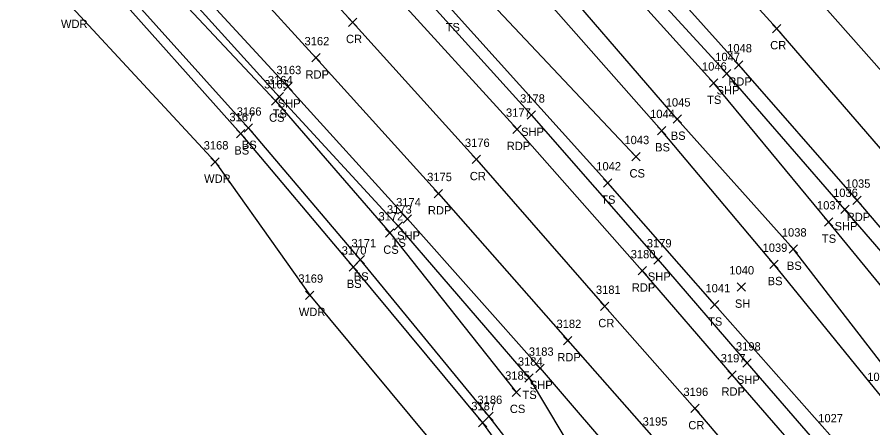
# Model space of a CAD drawing. Extents: x 1647574 to 1652703, y 212895 to 228670.
# Drawn here: x 1649906.5 to 1650112, y 226048.7 to 226147.3 of the extents above; entities that cross this region are included whole.
import ezdxf

# ---------------------------------------------------------------- set-up
doc = ezdxf.new("R2010")
doc.units = 0
for name, color, linetype in [('L_A', 7, 'Continuous'), ('L_I', 7, 'Continuous'), ('L_TIC', 7, 'Continuous'), ('LAWA', 7, 'Continuous'), ('LELB', 7, 'Continuous'), ('P_A', 7, 'Continuous'), ('P_I', 7, 'Continuous'), ('P_TIC', 7, 'Continuous'), ('PET', 7, 'Continuous'), ('PRC', 7, 'Continuous'), ('PSP', 7, 'Continuous')]:
    doc.layers.add(name, color=color, linetype=linetype)

msp = doc.modelspace()

# ---------------------------------------------------------------- linework, layer by layer
at = {"layer": 'L_TIC'}
for points in [[(1650072.79, 226130.47), (1650074.79, 226132.47)], [(1650074.79, 226130.47), (1650072.79, 226132.47)], [(1649968.44, 226127.19), (1649970.44, 226129.19)], [(1649970.44, 226127.19), (1649968.44, 226129.19)], [(1649967.54, 226126.19), (1649969.54, 226128.19)], [(1649969.54, 226126.19), (1649967.54, 226128.19)], [(1650064.04, 226121.85), (1650066.04, 226123.85)], [(1650066.04, 226121.85), (1650064.04, 226123.85)], [(1649961.02, 226119.66), (1649963.02, 226121.66)], [(1649963.02, 226119.66), (1649961.02, 226121.66)], [(1650060.28, 226119.08), (1650062.28, 226121.08)], [(1650062.28, 226119.08), (1650060.28, 226121.08)], [(1649959.21, 226118.33), (1649961.21, 226120.33)], [(1649961.21, 226118.33), (1649959.21, 226120.33)], [(1650054.12, 226112.82), (1650056.12, 226114.82)], [(1650056.12, 226112.82), (1650054.12, 226114.82)], [(1649953.03, 226111.54), (1649955.03, 226113.54)], [(1649955.03, 226111.54), (1649953.03, 226113.54)], [(1650047.35, 226106.52), (1650049.35, 226108.52)], [(1650049.35, 226106.52), (1650047.35, 226108.52)], [(1649997.01, 226096.17), (1649999.01, 226098.17)], [(1649999.01, 226096.17), (1649997.01, 226098.17)], [(1650100.36, 226097.15), (1650102.36, 226099.15)], [(1650102.36, 226097.15), (1650100.36, 226099.15)], [(1649994.98, 226094.51), (1649996.98, 226096.51)], [(1649996.98, 226094.51), (1649994.98, 226096.51)], [(1650091.92, 226090.65), (1650093.92, 226092.65)], [(1650093.92, 226090.65), (1650091.92, 226092.65)], [(1649987.9, 226088.08), (1649989.9, 226090.08)], [(1649989.9, 226088.08), (1649987.9, 226090.08)], [(1649986.22, 226086.32), (1649988.22, 226088.32)], [(1649988.22, 226086.32), (1649986.22, 226088.32)], [(1650087.3, 226086.98), (1650089.3, 226088.98)], [(1650089.3, 226086.98), (1650087.3, 226088.98)], [(1650079.4, 226081.56), (1650081.4, 226083.56)], [(1650081.4, 226081.56), (1650079.4, 226083.56)], [(1649975.77, 226079.57), (1649977.77, 226081.57)], [(1649977.77, 226079.57), (1649975.77, 226081.57)], [(1650073.02, 226077.27), (1650075.02, 226079.27)], [(1650075.02, 226077.27), (1650073.02, 226079.27)], [(1650028.45, 226059.68), (1650030.45, 226061.68)], [(1650030.45, 226059.68), (1650028.45, 226061.68)], [(1650025.38, 226056.31), (1650027.38, 226058.31)], [(1650027.38, 226056.31), (1650025.38, 226058.31)], [(1650017.26, 226048.98), (1650019.26, 226050.98)], [(1650019.26, 226048.98), (1650017.26, 226050.98)], [(1650018.8, 226050.49), (1650020.8, 226052.49)], [(1650020.8, 226050.49), (1650018.8, 226052.49)]]:
    msp.add_lwpolyline(points, dxfattribs=at)
at = {"layer": 'LAWA'}
msp.add_lwpolyline([(1649564.01, 226501.21), (1649600.78, 226471.1), (1649629.15, 226441.1), (1649657.11, 226422.45), (1649662.3, 226420.26), (1649668.81, 226414.71), (1649676.02, 226404.08), (1649707.48, 226367.52), (1649746.55, 226330.39), (1649779.45, 226297), (1649815.18, 226260.26), (1649850.99, 226223.94), (1649889.13, 226181.22), (1649919.64, 226149.68), (1649954.03, 226112.54), (1649976.77, 226080.57), (1650010.23, 226040.33), (1650031.5, 226013.99), (1650047.73, 225988.88)], dxfattribs=at)
at = {"layer": 'LELB'}
for points in [[(1650145.31, 225996.12), (1650155.22, 226000.73), (1650160.97, 226007.39), (1650165.06, 226014.73), (1650162.63, 226023.17), (1650152.14, 226036.38), (1650125.52, 226068.74), (1650101.36, 226098.15), (1650073.79, 226131.47), (1650039.14, 226169.85), (1650006.52, 226208.67), (1649978.85, 226238.77), (1649944.11, 226276), (1649910.77, 226309.61), (1649879.19, 226341.22), (1649849.26, 226371.24), (1649815.2, 226404.44), (1649786.47, 226431.97), (1649749.39, 226466.79), (1649718.31, 226495.58), (1649694.54, 226518.32), (1649659.53, 226550.77), (1649625.91, 226582.74), (1649593.12, 226613.01)], [(1650145.31, 225996.12), (1650126.11, 226017.39), (1650101.66, 226047.08), (1650074.02, 226078.27), (1650048.35, 226107.52), (1650011.02, 226148.89), (1649978.29, 226184.76), (1649948.32, 226216.56), (1649918.31, 226248.62), (1649881.09, 226286.67), (1649854.51, 226315.1), (1649822.53, 226345.57), (1649790.94, 226377.4), (1649759.46, 226406.66), (1649722.98, 226440.72), (1649699.36, 226464.18), (1649670.41, 226492.35), (1649633.05, 226526.99), (1649601.72, 226556.3), (1649565.56, 226590.44)], [(1649576.43, 226518.4), (1649614.41, 226482.98), (1649642.41, 226455.9), (1649685.38, 226415.67), (1649721.92, 226380.74), (1649759.16, 226344.82), (1649794.41, 226310.27), (1649829.09, 226276.12), (1649866.9, 226238.21), (1649900.81, 226202.84), (1649937.1, 226163.93), (1649969.44, 226128.19), (1649998.01, 226097.17), (1650029.45, 226060.68), (1650045.36, 226034.05), (1650069.99, 226009.77), (1650092.51, 225984.63), (1650111.94, 225960.02)], [(1649572.06, 226513.32), (1649610.08, 226478.23), (1649638.08, 226450.58), (1649682.17, 226412.39), (1649718, 226377.59), (1649756, 226340.45), (1649789.26, 226306.39), (1649824.84, 226270.98), (1649865.01, 226237.13), (1649898.41, 226199.96), (1649935.32, 226162.62), (1649968.54, 226127.19), (1649995.98, 226095.51), (1650026.38, 226057.31)], [(1649570.19, 226510.51), (1649608.23, 226476.35), (1649636.57, 226449.06), (1649663.19, 226421.28), (1649670.48, 226414.78), (1649679.22, 226408.18), (1649715.79, 226375.57), (1649754.34, 226338.61), (1649788.1, 226305.21), (1649822.67, 226268.96), (1649860.5, 226231.77), (1649895.97, 226193.57), (1649929.13, 226157.26), (1649962.02, 226120.66), (1649988.9, 226089.08), (1650019.8, 226051.49), (1650041.89, 226022.86), (1650059.37, 225999.62), (1650079.66, 225974.03), (1650096.25, 225946.36)], [(1650148.97, 226010.88), (1650139.27, 226026.59), (1650113.43, 226057), (1650088.3, 226087.98), (1650061.28, 226120.08), (1650026.24, 226159.75), (1649992.44, 226196.13), (1649963.33, 226228.07), (1649931.94, 226262.56), (1649896.29, 226297.95), (1649867.38, 226328.16), (1649836.11, 226358.29), (1649802.88, 226390.85), (1649773.49, 226418.93), (1649757.57, 226433.02), (1649733.38, 226449.67), (1649721.38, 226464.7), (1649717.89, 226468.09), (1649721.1, 226472.27), (1649725.43, 226467.47)], [(1650148.97, 226010.88), (1650154.49, 226019.63), (1650146.18, 226030.47), (1650117.14, 226060.39), (1650092.92, 226091.65), (1650065.04, 226122.85), (1650030.31, 226163.04), (1649996.06, 226198.8), (1649967.82, 226231.08), (1649935.01, 226265.64), (1649900.92, 226301.66), (1649869, 226330.3), (1649837.58, 226359.92), (1649804, 226392.67), (1649775.11, 226420.09), (1649758.52, 226434.35), (1649738.4, 226455.19), (1649725.43, 226467.47)], [(1650055.12, 226113.82), (1650017.96, 226153.32), (1649984.83, 226189.55), (1649957.12, 226222.67), (1649926.78, 226257.2), (1649885.72, 226290.18), (1649859.03, 226319.45), (1649828.58, 226351.31), (1649795.6, 226382.64), (1649764.56, 226410.62), (1649728.45, 226444.97), (1649709.73, 226458.24)], [(1649668.81, 226414.71), (1649677.68, 226406.85), (1649713.8, 226373.3), (1649752.12, 226335.89), (1649786.09, 226302.81), (1649821.42, 226267.05), (1649857.98, 226229.57), (1649894.19, 226191.19), (1649927.6, 226155.83), (1649960.21, 226119.33), (1649987.22, 226087.32), (1650018.26, 226049.98), (1650039.74, 226020.41), (1650056.73, 225997.13), (1650074.38, 225969.86), (1650089, 225939.93)]]:
    msp.add_lwpolyline(points, dxfattribs=at)
at = {"layer": 'P_TIC'}
for points in [[(1649986.04, 226145.06), (1649988.04, 226147.06)], [(1649988.04, 226145.06), (1649986.04, 226147.06)], [(1650087.92, 226143.57), (1650089.92, 226145.57)], [(1650089.92, 226143.57), (1650087.92, 226145.57)], [(1649977.25, 226136.54), (1649979.25, 226138.54)], [(1649979.25, 226136.54), (1649977.25, 226138.54)], [(1650078.8, 226134.84), (1650080.8, 226136.84)], [(1650080.8, 226134.84), (1650078.8, 226136.84)], [(1650075.93, 226132.75), (1650077.93, 226134.75)], [(1650077.93, 226132.75), (1650075.93, 226134.75)], [(1649970.52, 226129.61), (1649972.52, 226131.61)], [(1649972.52, 226129.61), (1649970.52, 226131.61)], [(1650028.99, 226122.79), (1650030.99, 226124.79)], [(1650030.99, 226122.79), (1650028.99, 226124.79)], [(1650025.58, 226119.39), (1650027.58, 226121.39)], [(1650027.58, 226119.39), (1650025.58, 226121.39)], [(1650015.78, 226112.16), (1650017.78, 226114.16)], [(1650017.78, 226112.16), (1650015.78, 226114.16)], [(1650006.65, 226103.95), (1650008.65, 226105.95)], [(1650008.65, 226103.95), (1650006.65, 226105.95)], [(1650107.24, 226102.36), (1650109.24, 226104.36)], [(1650109.24, 226102.36), (1650107.24, 226104.36)], [(1650104.28, 226100.15), (1650106.28, 226102.15)], [(1650106.28, 226100.15), (1650104.28, 226102.15)], [(1649999.21, 226097.9), (1650001.21, 226099.9)], [(1650001.21, 226097.9), (1649999.21, 226099.9)], [(1650059.42, 226088.05), (1650061.42, 226090.05)], [(1650061.42, 226088.05), (1650059.42, 226090.05)], [(1650055.63, 226085.43), (1650057.63, 226087.43)], [(1650057.63, 226085.43), (1650055.63, 226087.43)], [(1650046.62, 226076.89), (1650048.62, 226078.89)], [(1650048.62, 226076.89), (1650046.62, 226078.89)], [(1650037.73, 226068.71), (1650039.73, 226070.71)], [(1650039.73, 226068.71), (1650037.73, 226070.71)], [(1650080.82, 226063.3), (1650082.82, 226065.3)], [(1650082.82, 226063.3), (1650080.82, 226065.3)], [(1650031.08, 226062.05), (1650033.08, 226064.05)], [(1650033.08, 226062.05), (1650031.08, 226064.05)], [(1650077.17, 226060.47), (1650079.17, 226062.47)], [(1650079.17, 226060.47), (1650077.17, 226062.47)], [(1650068.26, 226052.4), (1650070.26, 226054.4)], [(1650070.26, 226052.4), (1650068.26, 226054.4)]]:
    msp.add_lwpolyline(points, dxfattribs=at)
at = {"layer": 'PET'}
for points in [[(1650203.46, 226029.18), (1650176.21, 226061.89), (1650147.53, 226095.79), (1650117.29, 226130.73), (1650087.4, 226164.52), (1650055.9, 226199.34), (1650029.44, 226228.14), (1649996.95, 226263.47), (1649968.15, 226293.72), (1649938.19, 226324.52), (1649906.65, 226356.13), (1649876.52, 226386.27), (1649843.75, 226418.81), (1649809.66, 226451.94), (1649770.32, 226489.71), (1649739.98, 226518.42), (1649716.1, 226541.38), (1649682.51, 226572.89), (1649648.23, 226605.38), (1649615.14, 226636.4), (1649578.52, 226671.42)], [(1650180.12, 226018.51), (1650160.2, 226042.42), (1650132.53, 226074.87), (1650108.24, 226103.36), (1650079.8, 226135.84), (1650045.18, 226174.49), (1650010.43, 226212.6), (1649983.21, 226241.97), (1649947.38, 226279.71), (1649914.98, 226313), (1649883.03, 226345), (1649852.9, 226374.89), (1649819.24, 226408.27), (1649790.46, 226435.99), (1649753.36, 226471.35), (1649722.68, 226500.42), (1649698.76, 226522.75), (1649664.62, 226555.39), (1649630.41, 226587.57), (1649598.45, 226617.55), (1649561.34, 226652.9)], [(1649568.76, 226578.15), (1649602.84, 226545.72), (1649639.6, 226511.14), (1649669.58, 226482.71), (1649710.56, 226443.02), (1649749.16, 226406.1), (1649783.82, 226372.91), (1649821.53, 226335.91), (1649854.36, 226303.39), (1649893.84, 226262.84), (1649926.53, 226228.81), (1649964.59, 226188.34), (1649995.88, 226154.08), (1650026.58, 226120.39), (1650056.63, 226086.43), (1650078.17, 226061.47), (1650102.87, 226032.97), (1650121.07, 226011.5), (1650140.46, 225987.82)], [(1649585.69, 226528.77), (1649624.3, 226492.34), (1649652.1, 226465.47), (1649694.18, 226424.93), (1649731.2, 226389.82), (1649767.06, 226355.29), (1649804.34, 226318.78), (1649837.23, 226285.73), (1649875.09, 226247.37), (1649909.48, 226211.77), (1649946.37, 226172.47), (1649978.25, 226137.54), (1650007.65, 226104.95), (1650038.73, 226069.71), (1650059.42, 226046.29), (1650084.31, 226017.14), (1650102.55, 225995.44), (1650123.3, 225970.1)]]:
    msp.add_lwpolyline(points, dxfattribs=at)
at = {"layer": 'PRC'}
for points in [[(1650190.29, 226025.07), (1650169.4, 226050.68), (1650141.73, 226083.3), (1650117.9, 226111.09), (1650088.92, 226144.57), (1650053.94, 226182.93), (1650019.72, 226220.45), (1649992.16, 226250.42), (1649956.56, 226288.56), (1649923.88, 226321.79), (1649891.54, 226354.39), (1649861.68, 226384.4), (1649827.7, 226416.9), (1649798.54, 226445.37), (1649761.96, 226480.16), (1649731.42, 226509.46), (1649707.37, 226531.84), (1649673.7, 226564), (1649639.62, 226596.15), (1649606.75, 226626.95), (1649570.25, 226661.64)], [(1649559.91, 226569.96), (1649593.92, 226537.25), (1649631.94, 226502.23), (1649660.46, 226474.34), (1649702.15, 226434.36), (1649740.4, 226397.48), (1649775.04, 226364.12), (1649813.32, 226327.22), (1649846.03, 226294.55), (1649884.93, 226255.04), (1649918.06, 226220.06), (1649955.14, 226180.9), (1649987.04, 226146.06), (1650016.78, 226113.16), (1650047.62, 226077.89), (1650069.26, 226053.4), (1650093.06, 226025.47), (1650111.86, 226003.86), (1650131.21, 225979.86)]]:
    msp.add_lwpolyline(points, dxfattribs=at)
at = {"layer": 'PSP'}
for points in [[(1650176.78, 226014.91), (1650174.69, 226018.89), (1650157.03, 226040.39), (1650129.97, 226072.67), (1650105.28, 226101.15), (1650076.93, 226133.75), (1650041.79, 226172.07), (1650008.03, 226209.64), (1649980.35, 226240.01), (1649944.97, 226277.48), (1649912.15, 226310.56), (1649880.37, 226342.42), (1649850.35, 226372.48), (1649816.61, 226405.58), (1649787.78, 226433.35), (1649750.91, 226468.71), (1649720.44, 226497.53), (1649696.48, 226520.16), (1649661.7, 226552.53), (1649627.77, 226584.84), (1649595.64, 226615.02), (1649558.33, 226650.15)], [(1649571.18, 226581.28), (1649605.62, 226548.46), (1649642.47, 226514.36), (1649673.51, 226485.11), (1649713.05, 226446.56), (1649753.13, 226408.58), (1649786.75, 226376.31), (1649825.02, 226339.17), (1649858.01, 226306.81), (1649897.5, 226266.11), (1649930.08, 226232.3), (1649968.22, 226191.53), (1649999.65, 226157.4), (1650029.99, 226123.79), (1650060.42, 226089.05), (1650081.82, 226064.3), (1650106.87, 226035.38), (1650124.34, 226014.45), (1650143.68, 225990.93)], [(1649578.75, 226520.79), (1649616.88, 226484.95), (1649644.67, 226458.4), (1649687.66, 226417.66), (1649724.18, 226382.77), (1649761.14, 226347.64), (1649797.11, 226312.71), (1649831.3, 226278.59), (1649868.9, 226240.31), (1649902.65, 226204.83), (1649939.09, 226165.73), (1649971.52, 226130.61), (1650000.21, 226098.9), (1650032.08, 226063.05), (1650053.34, 226038.39), (1650075.13, 226014.23), (1650096.57, 225988.88), (1650117.58, 225964.05)]]:
    msp.add_lwpolyline(points, dxfattribs=at)

# ---------------------------------------------------------------- texts
at = {"layer": 'L_A'}
for s, p in [('WDR', (1649917.01, 226144.68)), ('TS', (1650009.42, 226143.89)), ('TS', (1650072.2, 226126.47)), ('TS', (1649967.84, 226123.19)), ('CS', (1649966.98, 226122.19)), ('BS', (1650063.48, 226117.85)), ('BS', (1649958.65, 226114.33)), ('BS', (1649960.46, 226115.66)), ('BS', (1650059.72, 226115.08)), ('CS', (1650053.56, 226108.82)), ('WDR', (1649951.39, 226107.54)), ('TS', (1650046.76, 226102.52)), ('TS', (1649996.42, 226092.17)), ('TS', (1650099.77, 226093.15)), ('CS', (1649994.42, 226090.51)), ('BS', (1650091.36, 226086.65)), ('BS', (1649987.34, 226084.08)), ('BS', (1649985.66, 226082.32)), ('BS', (1650086.74, 226082.98)), ('SH', (1650078.88, 226077.56)), ('WDR', (1649974.14, 226075.57)), ('TS', (1650072.43, 226073.27)), ('TS', (1650027.86, 226055.68)), ('CS', (1650024.82, 226052.31))]:
    msp.add_text(s, height=2, dxfattribs=at).set_placement(p)
at = {"layer": 'L_I'}
for s, p in [('1046', (1650070.97, 226134.47)), ('3164', (1649966.7, 226131.19)), ('3165', (1649965.8, 226130.19)), ('1045', (1650062.26, 226125.85)), ('3166', (1649959.23, 226123.66)), ('1044', (1650058.51, 226123.08)), ('3167', (1649957.47, 226122.33)), ('1043', (1650052.35, 226116.82)), ('3168', (1649951.29, 226115.54)), ('1042', (1650045.58, 226110.52)), ('3173', (1649995.31, 226100.17)), ('1037', (1650098.59, 226101.15)), ('3172', (1649993.28, 226098.51)), ('1038', (1650090.15, 226094.65)), ('3171', (1649986.78, 226092.08)), ('3170', (1649984.44, 226090.32)), ('1039', (1650085.52, 226090.98)), ('1040', (1650077.54, 226085.56)), ('3169', (1649974.03, 226083.57)), ('1041', (1650071.81, 226081.27)), ('3184', (1650026.75, 226063.68)), ('3185', (1650023.69, 226060.31)), ('1028', (1650110.66, 226060)), ('3187', (1650015.56, 226052.98)), ('3186', (1650017.05, 226054.49)), ('1027', (1650098.89, 226050.08))]:
    msp.add_text(s, height=2, dxfattribs=at).set_placement(p)
at = {"layer": 'P_A'}
for s, p in [('CR', (1649985.47, 226141.06)), ('CR', (1650087.35, 226139.57)), ('RDP', (1649975.74, 226132.54)), ('RDP', (1650077.28, 226130.84)), ('SHP', (1650074.47, 226128.75)), ('SHP', (1649969.06, 226125.61)), ('SHP', (1650027.52, 226118.79)), ('RDP', (1650024.07, 226115.39)), ('CR', (1650015.21, 226108.16)), ('RDP', (1650005.14, 226099.95)), ('RDP', (1650105.73, 226098.36)), ('SHP', (1650102.82, 226096.15)), ('SHP', (1649997.74, 226093.9)), ('SHP', (1650057.96, 226084.05)), ('RDP', (1650054.12, 226081.43)), ('CR', (1650046.06, 226072.89)), ('RDP', (1650036.22, 226064.71)), ('SHP', (1650079.35, 226059.3)), ('SHP', (1650029.61, 226058.05)), ('RDP', (1650075.65, 226056.47)), ('CR', (1650067.69, 226048.4))]:
    msp.add_text(s, height=2, dxfattribs=at).set_placement(p)
at = {"layer": 'P_I'}
for s, p in [('3162', (1649975.51, 226140.54)), ('1048', (1650077.02, 226138.84)), ('1047', (1650074.16, 226136.75)), ('3163', (1649968.78, 226133.61)), ('3178', (1650027.29, 226126.79)), ('3177', (1650023.89, 226123.39)), ('3176', (1650014.03, 226116.16)), ('3175', (1650004.96, 226107.95)), ('1035', (1650105.47, 226106.36)), ('1036', (1650102.46, 226104.15)), ('3174', (1649997.51, 226101.9)), ('3179', (1650057.72, 226092.05)), ('3180', (1650053.86, 226089.43)), ('3181', (1650045.5, 226080.89)), ('3182', (1650036.03, 226072.71)), ('3198', (1650079.12, 226067.3)), ('3183', (1650029.38, 226066.05)), ('3197', (1650075.47, 226064.47)), ('3196', (1650066.51, 226056.4)), ('3195', (1650056.72, 226049.29))]:
    msp.add_text(s, height=2, dxfattribs=at).set_placement(p)

doc.saveas('drawing.dxf')
